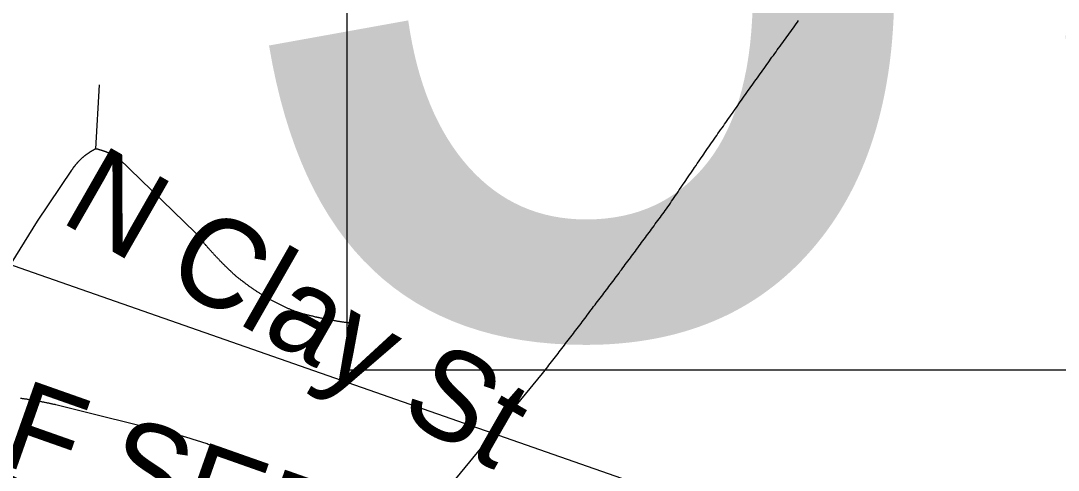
# Model space of a CAD drawing. Extents: x 1268485 to 1426702, y 514839 to 616766.
# Drawn here: x 1371284 to 1372239, y 560946 to 561360 of the extents above; entities that cross this region are included whole.
import ezdxf

# ---------------------------------------------------------------- set-up
doc = ezdxf.new("R2010")
doc.units = 0
for name, color, linetype in [('Old_Level_10', 7, 'Continuous'), ('Old_Level_14', 7, 'Continuous'), ('Old_Level_35', 7, 'Continuous'), ('Old_Level_4', 7, 'Continuous'), ('Old_Level_44', 7, 'Continuous')]:
    doc.layers.add(name, color=color, linetype=linetype)

msp = doc.modelspace()

# ---------------------------------------------------------------- linework, layer by layer
at = {"layer": 'Old_Level_35'}
for p, q in [((1371352.86, 561241.804), (1371356.346, 561300.705)), ((1371444.416, 561165.012), (1371374.083, 561232.986)), ((1371658.49, 560906.646), (1371764.399, 561035.111)), ((1371425.756, 560978.979), (1371316.155, 561006.251))]:
    msp.add_line(p, q, dxfattribs=at)
for points in [[(1371879.741, 561188.388), (1371880.869, 561190.131), (1371882.099, 561191.874), (1371883.227, 561193.566), (1371884.355, 561195.309), (1371885.585, 561197.051), (1371886.713, 561198.794), (1371888.046, 561200.588), (1371889.174, 561202.331), (1371890.301, 561204.023), (1371891.532, 561205.766), (1371892.659, 561207.509), (1371893.89, 561209.252), (1371895.018, 561210.943), (1371896.248, 561212.686), (1371897.376, 561214.429), (1371898.606, 561216.172), (1371899.734, 561217.915), (1371900.964, 561219.607), (1371902.092, 561221.401), (1371903.425, 561223.144), (1371904.45, 561224.836), (1371905.783, 561226.579), (1371906.911, 561228.322), (1371908.141, 561230.065), (1371909.269, 561231.756), (1371910.499, 561233.499), (1371911.627, 561235.242), (1371912.857, 561236.934), (1371913.985, 561238.677), (1371915.215, 561240.42), (1371916.343, 561242.111), (1371917.676, 561243.854), (1371918.906, 561245.546), (1371920.034, 561247.289), (1371921.264, 561249.083), (1371922.392, 561250.775), (1371923.622, 561252.518), (1371924.853, 561254.261), (1371925.98, 561255.952), (1371927.211, 561257.695), (1371928.338, 561259.387), (1371929.671, 561261.13), (1371930.902, 561262.822), (1371932.029, 561264.564), (1371933.26, 561266.257), (1371934.388, 561268), (1371935.618, 561269.742), (1371936.848, 561271.434), (1371937.976, 561273.177), (1371939.206, 561274.869), (1371940.539, 561276.612), (1371941.667, 561278.303), (1371942.897, 561280.046), (1371944.128, 561281.738), (1371945.255, 561283.429), (1371946.486, 561285.172), (1371947.716, 561286.864), (1371948.844, 561288.607), (1371950.177, 561290.299), (1371951.407, 561292.041), (1371952.637, 561293.734), (1371953.765, 561295.476), (1371954.995, 561297.168), (1371956.226, 561298.86), (1371957.353, 561300.603), (1371958.584, 561302.294), (1371959.917, 561304.089), (1371961.147, 561305.729), (1371962.275, 561307.42), (1371963.505, 561309.163), (1371964.735, 561310.855), (1371965.966, 561312.547), (1371967.298, 561314.29), (1371968.426, 561315.982), (1371969.656, 561317.673), (1371970.887, 561319.416), (1371972.117, 561321.108), (1371973.347, 561322.799), (1371974.475, 561324.542), (1371975.706, 561326.234), (1371977.038, 561327.926), (1371978.269, 561329.618), (1371979.499, 561331.361), (1371980.627, 561333.052), (1371981.857, 561334.744), (1371983.087, 561336.435), (1371984.42, 561338.178), (1371985.651, 561339.87), (1371986.881, 561341.562), (1371988.111, 561343.254), (1371989.239, 561344.945), (1371990.469, 561346.688), (1371991.7, 561348.38), (1371993.032, 561350.071), (1371994.263, 561351.763), (1371995.493, 561353.455), (1371996.723, 561355.198), (1371997.954, 561356.89), (1371999.287, 561358.581)], [(1371999.287, 561358.581), (1372000.209, 561360.016)], [(1371352.86, 561241.804), (1371352.655, 561241.701), (1371352.347, 561241.548), (1371352.142, 561241.445), (1371351.835, 561241.291), (1371351.527, 561241.138), (1371351.219, 561240.983), (1371351.014, 561240.881), (1371350.707, 561240.728), (1371350.502, 561240.573), (1371350.297, 561240.42), (1371349.989, 561240.317), (1371349.579, 561240.112), (1371349.374, 561240.01), (1371349.169, 561239.856), (1371348.861, 561239.702), (1371348.656, 561239.548), (1371348.349, 561239.395), (1371348.144, 561239.241), (1371347.836, 561239.087), (1371347.631, 561238.933), (1371347.426, 561238.728), (1371347.118, 561238.575), (1371346.913, 561238.42), (1371346.606, 561238.267), (1371346.401, 561238.062), (1371346.093, 561237.959), (1371345.888, 561237.754), (1371345.58, 561237.549), (1371345.375, 561237.447), (1371345.17, 561237.242), (1371344.863, 561237.088), (1371344.658, 561236.882), (1371344.35, 561236.677), (1371344.145, 561236.524), (1371343.838, 561236.37), (1371343.632, 561236.165), (1371343.325, 561236.011), (1371343.12, 561235.806), (1371342.915, 561235.601), (1371342.607, 561235.447), (1371342.402, 561235.242), (1371342.095, 561235.089), (1371341.89, 561234.884), (1371341.582, 561234.679), (1371341.479, 561234.422), (1371341.274, 561234.268), (1371340.967, 561234.063), (1371340.762, 561233.858), (1371340.454, 561233.704), (1371340.249, 561233.499), (1371340.147, 561233.243), (1371339.839, 561233.038), (1371339.634, 561232.884), (1371339.326, 561232.679), (1371339.121, 561232.423), (1371339.019, 561232.269), (1371338.711, 561232.064), (1371338.506, 561231.808), (1371338.301, 561231.603), (1371338.096, 561231.398), (1371337.891, 561231.193), (1371337.583, 561230.988), (1371337.481, 561230.731), (1371337.276, 561230.578), (1371336.968, 561230.321), (1371336.866, 561230.116), (1371336.661, 561229.86), (1371336.353, 561229.603), (1371336.251, 561229.45), (1371336.046, 561229.193), (1371335.738, 561228.988), (1371335.635, 561228.732), (1371335.328, 561228.475), (1371335.225, 561228.322), (1371335.02, 561228.065), (1371334.713, 561227.809), (1371334.61, 561227.604), (1371334.405, 561227.399), (1371334.2, 561227.142), (1371333.995, 561226.887), (1371333.893, 561226.682), (1371333.585, 561226.425), (1371333.482, 561226.169), (1371333.277, 561225.964), (1371333.175, 561225.707), (1371332.867, 561225.451), (1371332.765, 561225.246), (1371332.457, 561224.989), (1371332.355, 561224.734), (1371332.15, 561224.477), (1371332.047, 561224.272), (1371331.842, 561224.016), (1371331.637, 561223.759), (1371331.534, 561223.503), (1371331.329, 561223.246), (1371331.124, 561222.991), (1371331.022, 561222.734), (1371330.714, 561222.478), (1371330.612, 561222.273)], [(1371374.083, 561232.986), (1371373.98, 561233.141), (1371373.775, 561233.243), (1371373.673, 561233.397), (1371373.365, 561233.499), (1371373.263, 561233.602), (1371372.955, 561233.756), (1371372.75, 561233.858), (1371372.647, 561234.012), (1371372.34, 561234.114), (1371372.237, 561234.268), (1371372.032, 561234.371), (1371371.725, 561234.524), (1371371.622, 561234.627), (1371371.417, 561234.729), (1371371.212, 561234.832), (1371371.007, 561234.934), (1371370.699, 561235.089), (1371370.597, 561235.191), (1371370.392, 561235.294), (1371370.084, 561235.447), (1371369.982, 561235.499), (1371369.777, 561235.601), (1371369.469, 561235.755), (1371369.367, 561235.857), (1371369.161, 561236.011), (1371368.854, 561236.062), (1371368.751, 561236.165), (1371368.546, 561236.319), (1371368.239, 561236.37), (1371368.136, 561236.524), (1371367.829, 561236.627), (1371367.624, 561236.677), (1371367.521, 561236.832), (1371367.213, 561236.934), (1371367.008, 561236.985), (1371366.906, 561237.139), (1371366.598, 561237.242), (1371366.393, 561237.293), (1371366.291, 561237.447), (1371365.983, 561237.498), (1371365.778, 561237.6), (1371365.676, 561237.703), (1371365.368, 561237.805), (1371365.163, 561237.857), (1371364.855, 561238.01), (1371364.753, 561238.062), (1371364.548, 561238.164), (1371364.24, 561238.267), (1371364.138, 561238.369), (1371363.83, 561238.42), (1371363.625, 561238.575), (1371363.42, 561238.625), (1371363.215, 561238.677), (1371363.01, 561238.83), (1371362.702, 561238.882), (1371362.497, 561238.933), (1371362.395, 561239.087), (1371362.087, 561239.138), (1371361.882, 561239.19), (1371361.575, 561239.292), (1371361.472, 561239.395), (1371361.267, 561239.446), (1371360.959, 561239.548), (1371360.754, 561239.651), (1371360.652, 561239.702), (1371360.344, 561239.753), (1371360.139, 561239.856), (1371359.832, 561239.958), (1371359.627, 561240.01), (1371359.524, 561240.061), (1371359.216, 561240.112), (1371359.011, 561240.163), (1371358.704, 561240.317), (1371358.601, 561240.368), (1371358.396, 561240.42), (1371358.089, 561240.523), (1371357.884, 561240.573), (1371357.576, 561240.625), (1371357.473, 561240.676), (1371357.268, 561240.728), (1371356.961, 561240.83), (1371356.756, 561240.881), (1371356.551, 561240.933), (1371356.346, 561240.983), (1371356.141, 561241.086), (1371355.833, 561241.138), (1371355.628, 561241.189), (1371355.423, 561241.24), (1371355.218, 561241.291), (1371355.013, 561241.394), (1371354.705, 561241.445), (1371354.5, 561241.445), (1371354.295, 561241.496), (1371353.988, 561241.548), (1371353.885, 561241.65), (1371353.578, 561241.701), (1371353.372, 561241.753), (1371353.167, 561241.753), (1371352.86, 561241.804)], [(1371330.612, 561222.273), (1371298.829, 561175.316), (1371275.043, 561136.664), (1371205.017, 561033.573)], [(1371764.399, 561035.111), (1371765.527, 561036.649), (1371766.757, 561038.187), (1371767.885, 561039.674), (1371769.116, 561041.263), (1371770.243, 561042.75), (1371771.474, 561044.339), (1371772.601, 561045.826), (1371773.832, 561047.363), (1371774.96, 561048.901), (1371776.292, 561050.439), (1371777.42, 561051.925), (1371778.65, 561053.515), (1371779.778, 561055.001), (1371781.009, 561056.539), (1371782.136, 561058.129), (1371783.264, 561059.615), (1371784.494, 561061.204), (1371785.622, 561062.691), (1371786.853, 561064.229), (1371787.98, 561065.766), (1371789.211, 561067.304), (1371790.338, 561068.894), (1371791.671, 561070.38), (1371792.799, 561071.918), (1371793.824, 561073.456), (1371795.157, 561074.994), (1371796.285, 561076.583), (1371797.515, 561078.07), (1371798.643, 561079.608), (1371799.873, 561081.197), (1371801.001, 561082.683), (1371802.129, 561084.273), (1371803.359, 561085.811), (1371804.487, 561087.297), (1371805.615, 561088.887), (1371806.845, 561090.424), (1371807.973, 561091.962), (1371809.203, 561093.5), (1371810.331, 561095.038), (1371811.459, 561096.576), (1371812.792, 561098.114), (1371813.919, 561099.703), (1371815.047, 561101.19), (1371816.278, 561102.728), (1371817.405, 561104.316), (1371818.533, 561105.854), (1371819.763, 561107.392), (1371820.891, 561108.93), (1371822.019, 561110.52), (1371823.249, 561112.057), (1371824.377, 561113.646), (1371825.505, 561115.133), (1371826.735, 561116.671), (1371827.863, 561118.26), (1371828.991, 561119.798), (1371830.221, 561121.336), (1371831.349, 561122.873), (1371832.477, 561124.463), (1371833.707, 561126.001), (1371834.835, 561127.539), (1371835.963, 561129.128), (1371837.09, 561130.615), (1371838.423, 561132.203), (1371839.551, 561133.741), (1371840.576, 561135.331), (1371841.704, 561136.869), (1371843.037, 561138.457), (1371844.165, 561139.995), (1371845.292, 561141.585), (1371846.42, 561143.071), (1371847.65, 561144.609), (1371848.778, 561146.199), (1371849.906, 561147.736), (1371851.034, 561149.325), (1371852.264, 561150.863), (1371853.392, 561152.453), (1371854.52, 561153.991), (1371855.648, 561155.579), (1371856.775, 561157.117), (1371858.006, 561158.707), (1371859.133, 561160.245), (1371860.261, 561161.833), (1371861.389, 561163.371), (1371862.517, 561164.858), (1371863.747, 561166.447), (1371864.875, 561167.985), (1371866.003, 561169.575), (1371867.13, 561171.112), (1371868.258, 561172.701), (1371869.386, 561174.239), (1371870.616, 561175.829), (1371871.744, 561177.417), (1371872.872, 561179.007), (1371874, 561180.545), (1371875.127, 561182.134), (1371876.255, 561183.671), (1371877.383, 561185.261), (1371878.613, 561186.799), (1371879.741, 561188.388)], [(1371480.915, 561125.744), (1371480.505, 561126.103), (1371479.992, 561126.514), (1371479.582, 561126.872), (1371479.274, 561127.231), (1371478.864, 561127.641), (1371478.454, 561128), (1371478.147, 561128.359), (1371477.634, 561128.769), (1371477.224, 561129.128), (1371476.916, 561129.435), (1371476.506, 561129.794), (1371476.096, 561130.205), (1371475.789, 561130.563), (1371475.378, 561130.922), (1371474.866, 561131.332), (1371474.456, 561131.691), (1371474.148, 561132.101), (1371473.738, 561132.511), (1371473.328, 561132.87), (1371473.02, 561133.229), (1371472.61, 561133.639), (1371472.2, 561133.998), (1371471.893, 561134.356), (1371471.482, 561134.767), (1371471.175, 561135.126), (1371470.662, 561135.484), (1371470.252, 561135.894), (1371469.842, 561136.304), (1371469.534, 561136.664), (1371469.124, 561137.074), (1371468.714, 561137.432), (1371468.407, 561137.791), (1371467.997, 561138.202), (1371467.586, 561138.612), (1371467.279, 561139.022), (1371466.869, 561139.38), (1371466.459, 561139.739), (1371466.151, 561140.2), (1371465.741, 561140.56), (1371465.331, 561140.918), (1371465.023, 561141.328), (1371464.613, 561141.738), (1371464.203, 561142.148), (1371463.896, 561142.508), (1371463.485, 561142.866), (1371463.075, 561143.328), (1371462.768, 561143.686), (1371462.358, 561144.046), (1371462.05, 561144.506), (1371461.64, 561144.866), (1371461.23, 561145.276), (1371460.922, 561145.686), (1371460.615, 561146.044), (1371460.205, 561146.506), (1371459.897, 561146.865), (1371459.487, 561147.275), (1371459.077, 561147.685), (1371458.769, 561148.044), (1371458.359, 561148.505), (1371458.052, 561148.864), (1371457.641, 561149.325), (1371457.231, 561149.684), (1371456.924, 561150.043), (1371456.616, 561150.505), (1371456.206, 561150.863), (1371455.898, 561151.325), (1371455.488, 561151.683), (1371455.078, 561152.145), (1371454.771, 561152.504), (1371454.361, 561152.914), (1371454.156, 561153.375), (1371453.745, 561153.734), (1371453.335, 561154.196), (1371453.028, 561154.554), (1371452.618, 561155.016), (1371452.208, 561155.374), (1371452.003, 561155.836), (1371451.592, 561156.246), (1371451.285, 561156.605), (1371450.875, 561157.066), (1371450.465, 561157.425), (1371450.26, 561157.887), (1371449.849, 561158.297), (1371449.542, 561158.707), (1371449.132, 561159.117), (1371448.927, 561159.578), (1371448.517, 561159.937), (1371448.107, 561160.398), (1371447.799, 561160.808), (1371447.389, 561161.167), (1371447.081, 561161.628), (1371446.774, 561162.038), (1371446.364, 561162.5), (1371446.159, 561162.859), (1371445.748, 561163.32), (1371445.338, 561163.731), (1371445.031, 561164.191), (1371444.723, 561164.551), (1371444.416, 561165.012)], [(1371538.637, 561091.295), (1371538.022, 561091.552), (1371537.407, 561091.808), (1371536.792, 561092.065), (1371535.971, 561092.321), (1371535.356, 561092.577), (1371534.741, 561092.885), (1371534.126, 561093.141), (1371533.511, 561093.398), (1371532.896, 561093.603), (1371532.28, 561093.859), (1371531.665, 561094.166), (1371531.05, 561094.423), (1371530.332, 561094.679), (1371529.717, 561094.986), (1371529.102, 561095.243), (1371528.487, 561095.551), (1371527.872, 561095.807), (1371527.257, 561096.114), (1371526.641, 561096.422), (1371526.026, 561096.679), (1371525.411, 561096.986), (1371524.899, 561097.242), (1371524.283, 561097.55), (1371523.668, 561097.857), (1371522.951, 561098.165), (1371522.335, 561098.524), (1371521.72, 561098.729), (1371521.105, 561099.087), (1371520.49, 561099.395), (1371519.875, 561099.703), (1371519.362, 561100.01), (1371518.747, 561100.318), (1371518.132, 561100.625), (1371517.517, 561100.933), (1371516.901, 561101.24), (1371516.286, 561101.651), (1371515.774, 561101.958), (1371515.159, 561102.266), (1371514.543, 561102.573), (1371513.826, 561102.881), (1371513.211, 561103.24), (1371512.8, 561103.548), (1371512.083, 561103.855), (1371511.468, 561104.265), (1371510.852, 561104.573), (1371510.34, 561104.931), (1371509.725, 561105.239), (1371509.11, 561105.649), (1371508.597, 561105.957), (1371507.982, 561106.316), (1371507.367, 561106.674), (1371506.854, 561106.982), (1371506.239, 561107.392), (1371505.624, 561107.751), (1371505.111, 561108.059), (1371504.496, 561108.417), (1371503.881, 561108.827), (1371503.368, 561109.187), (1371502.753, 561109.545), (1371502.24, 561109.955), (1371501.625, 561110.314), (1371501.01, 561110.622), (1371500.497, 561111.083), (1371499.882, 561111.442), (1371499.37, 561111.801), (1371498.754, 561112.211), (1371498.242, 561112.57), (1371497.627, 561112.928), (1371497.114, 561113.339), (1371496.499, 561113.698), (1371495.986, 561114.108), (1371495.371, 561114.518), (1371494.858, 561114.876), (1371494.243, 561115.236), (1371493.731, 561115.697), (1371493.115, 561116.056), (1371492.603, 561116.517), (1371492.09, 561116.876), (1371491.475, 561117.337), (1371490.962, 561117.696), (1371490.45, 561118.106), (1371489.835, 561118.517), (1371489.425, 561118.927), (1371488.707, 561119.337), (1371488.297, 561119.747), (1371487.784, 561120.208), (1371487.271, 561120.567), (1371486.656, 561120.977), (1371486.144, 561121.438), (1371485.631, 561121.9), (1371485.016, 561122.31), (1371484.503, 561122.668), (1371483.991, 561123.13), (1371483.478, 561123.54), (1371482.863, 561124.001), (1371482.35, 561124.463), (1371481.838, 561124.873), (1371481.325, 561125.334), (1371480.915, 561125.744)], [(1371589.285, 561081.197), (1371588.772, 561081.248), (1371588.26, 561081.3), (1371587.747, 561081.35), (1371587.132, 561081.453), (1371586.619, 561081.505), (1371586.107, 561081.555), (1371585.594, 561081.607), (1371585.081, 561081.71), (1371584.671, 561081.812), (1371584.159, 561081.863), (1371583.543, 561081.915), (1371583.031, 561082.017), (1371582.518, 561082.068), (1371582.006, 561082.12), (1371581.493, 561082.273), (1371580.98, 561082.325), (1371580.468, 561082.376), (1371579.852, 561082.427), (1371579.34, 561082.478), (1371578.827, 561082.632), (1371578.417, 561082.683), (1371577.904, 561082.735), (1371577.392, 561082.837), (1371576.879, 561082.94), (1371576.367, 561082.991), (1371575.751, 561083.043), (1371575.239, 561083.196), (1371574.726, 561083.248), (1371574.214, 561083.298), (1371573.701, 561083.453), (1371573.291, 561083.503), (1371572.778, 561083.606), (1371572.266, 561083.709), (1371571.65, 561083.811), (1371571.138, 561083.863), (1371570.625, 561083.914), (1371570.113, 561084.068), (1371569.6, 561084.119), (1371569.087, 561084.273), (1371568.575, 561084.324), (1371568.165, 561084.426), (1371567.652, 561084.478), (1371567.037, 561084.631), (1371566.524, 561084.734), (1371566.011, 561084.836), (1371565.499, 561084.939), (1371564.986, 561084.991), (1371564.474, 561085.144), (1371563.961, 561085.246), (1371563.551, 561085.298), (1371563.038, 561085.451), (1371562.526, 561085.554), (1371561.91, 561085.606), (1371561.398, 561085.759), (1371560.885, 561085.862), (1371560.373, 561085.913), (1371559.86, 561086.067), (1371559.347, 561086.169), (1371558.835, 561086.323), (1371558.425, 561086.374), (1371557.912, 561086.477), (1371557.399, 561086.631), (1371556.887, 561086.733), (1371556.374, 561086.887), (1371555.759, 561086.939), (1371555.246, 561087.041), (1371554.734, 561087.194), (1371554.221, 561087.297), (1371553.708, 561087.451), (1371553.298, 561087.554), (1371552.786, 561087.707), (1371552.273, 561087.759), (1371551.76, 561087.861), (1371551.248, 561088.015), (1371550.735, 561088.117), (1371550.222, 561088.271), (1371549.71, 561088.374), (1371549.3, 561088.476), (1371548.787, 561088.63), (1371548.172, 561088.732), (1371547.659, 561088.887), (1371547.147, 561088.989), (1371546.634, 561089.142), (1371546.121, 561089.297), (1371545.609, 561089.45), (1371545.096, 561089.553), (1371544.584, 561089.707), (1371544.173, 561089.809), (1371543.661, 561089.963), (1371543.148, 561090.065), (1371542.636, 561090.168), (1371542.123, 561090.373), (1371541.61, 561090.475), (1371541.098, 561090.629), (1371540.585, 561090.732), (1371540.175, 561090.885), (1371539.662, 561091.04), (1371539.15, 561091.193), (1371538.637, 561091.295)], [(1371316.155, 561006.251), (1371315.54, 561006.353), (1371314.925, 561006.506), (1371314.208, 561006.609), (1371313.49, 561006.763), (1371312.875, 561006.917), (1371312.26, 561007.071), (1371311.644, 561007.173), (1371311.029, 561007.327), (1371310.414, 561007.429), (1371309.594, 561007.583), (1371308.979, 561007.686), (1371308.364, 561007.788), (1371307.748, 561007.993), (1371307.133, 561008.147), (1371306.416, 561008.249), (1371305.8, 561008.352), (1371305.083, 561008.506), (1371304.468, 561008.609), (1371303.852, 561008.762), (1371303.135, 561008.865), (1371302.52, 561009.019), (1371301.904, 561009.121), (1371301.289, 561009.172), (1371300.469, 561009.326), (1371299.854, 561009.429), (1371299.239, 561009.582), (1371298.624, 561009.685), (1371298.008, 561009.839), (1371297.291, 561009.941), (1371296.676, 561009.992), (1371295.958, 561010.147), (1371295.343, 561010.249), (1371294.625, 561010.352), (1371294.01, 561010.505), (1371293.395, 561010.557), (1371292.78, 561010.71), (1371292.164, 561010.813), (1371291.344, 561010.915), (1371290.729, 561011.018), (1371290.114, 561011.12), (1371289.499, 561011.274), (1371288.781, 561011.325), (1371288.166, 561011.428), (1371287.551, 561011.479), (1371286.833, 561011.633), (1371286.115, 561011.735), (1371285.5, 561011.838), (1371284.885, 561011.94), (1371284.27, 561011.992), (1371283.655, 561012.145)], [(1371506.854, 560945.708), (1371506.034, 560946.273), (1371505.008, 560946.734), (1371504.086, 560947.298), (1371503.266, 560947.811), (1371502.343, 560948.323), (1371501.523, 560948.887), (1371500.6, 560949.399), (1371499.575, 560949.861), (1371498.754, 560950.374), (1371497.832, 560950.886), (1371497.011, 560951.399), (1371495.986, 560951.86), (1371495.166, 560952.373), (1371494.243, 560952.885), (1371493.218, 560953.398), (1371492.398, 560953.808), (1371491.475, 560954.321), (1371490.45, 560954.833), (1371489.63, 560955.243), (1371488.707, 560955.756), (1371487.784, 560956.166), (1371486.861, 560956.679), (1371486.041, 560957.141), (1371485.016, 560957.602), (1371484.093, 560958.063), (1371483.17, 560958.524), (1371482.248, 560958.934), (1371481.222, 560959.396), (1371480.402, 560959.806), (1371479.377, 560960.267), (1371478.454, 560960.677), (1371477.531, 560961.139), (1371476.609, 560961.549), (1371475.583, 560962.01), (1371474.661, 560962.42), (1371473.738, 560962.83), (1371472.713, 560963.24), (1371471.893, 560963.651), (1371470.867, 560964.061), (1371469.842, 560964.42), (1371469.022, 560964.881), (1371467.997, 560965.24), (1371466.971, 560965.701), (1371466.151, 560966.06), (1371465.126, 560966.419), (1371464.101, 560966.829), (1371463.28, 560967.188), (1371462.255, 560967.547), (1371461.23, 560967.957), (1371460.41, 560968.316), (1371459.384, 560968.674), (1371458.359, 560969.084), (1371457.334, 560969.392), (1371456.411, 560969.751), (1371455.488, 560970.11), (1371454.463, 560970.417), (1371453.54, 560970.827), (1371452.515, 560971.135), (1371451.49, 560971.494), (1371450.67, 560971.802), (1371449.644, 560972.109), (1371448.619, 560972.519), (1371447.594, 560972.827), (1371446.671, 560973.135), (1371445.646, 560973.442), (1371444.621, 560973.75), (1371443.595, 560974.057), (1371442.673, 560974.365), (1371441.75, 560974.673), (1371440.725, 560974.928), (1371439.699, 560975.236), (1371438.777, 560975.544), (1371437.751, 560975.8), (1371436.726, 560976.108), (1371435.701, 560976.364), (1371434.778, 560976.671), (1371433.753, 560976.928), (1371432.728, 560977.236), (1371431.702, 560977.492), (1371430.78, 560977.748), (1371429.754, 560978.004), (1371428.729, 560978.261), (1371427.704, 560978.517), (1371426.781, 560978.774), (1371425.756, 560978.979)]]:
    msp.add_lwpolyline(points, dxfattribs=at)
at = {"layer": 'Old_Level_4'}
msp.add_lwpolyline([(1371584.455, 562255.041), (1374552.681, 562255.041), (1374552.681, 561038.055), (1371584.455, 561038.055), (1371584.455, 562255.041)], dxfattribs=at)
at = {"layer": 'Old_Level_44'}
msp.add_lwpolyline([(1364636.174, 563464.21), (1364926.015, 563365.375), (1367523.922, 562452.893), (1368511.863, 562105.791), (1370355.794, 561458.185), (1371289.089, 561130.307), (1372448.351, 560725.022)], dxfattribs=at)

# ---------------------------------------------------------------- texts
at = {"layer": 'Old_Level_10'}
for s, rotation, p in [('N Clay St', 330.20115, (1371318.326, 561175.916)), ('Oakland St', 328.773231, (1371201.632, 560889.294))]:
    msp.add_text(s, height=82.0208, rotation=rotation, dxfattribs=at).set_placement(p)
at = {"layer": 'Old_Level_14'}
msp.add_text('NCDOT OUT OF SERVICE', height=82.02083, rotation=340.589961, dxfattribs=at).set_placement((1370537.431, 561208.25))
at = {"layer": 'Old_Level_4'}
msp.add_text('J315', height=1049.8646, dxfattribs=at).set_placement((1371490.552, 561076.276))

doc.saveas('drawing.dxf')
